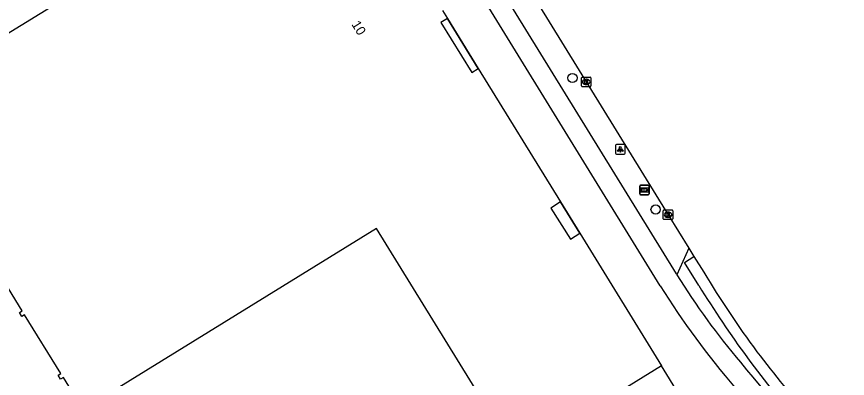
# Model space of a CAD drawing. Extents: x 160664 to 161506, y 382245 to 383288.
# Drawn here: x 161387.3 to 161475, y 382834.1 to 382872.3 of the extents above; entities that cross this region are included whole.
import ezdxf

# ---------------------------------------------------------------- set-up
doc = ezdxf.new("R2010")
doc.units = 0
for name, color, linetype in [('IMGEO_Berm_open', 7, 'Continuous'), ('IMGEO_Boom', 7, 'Continuous'), ('IMGEO_Fietspad_gesloten', 7, 'Continuous'), ('IMGEO_Kolk', 7, 'Continuous'), ('IMGEO_Lichtpunt', 7, 'Continuous'), ('IMGEO_Pand', 7, 'Continuous'), ('IMGEO_Pand_nummerreeks', 7, 'Continuous'), ('IMGEO_Pand_overbouw', 7, 'Continuous'), ('IMGEO_Rijbaan_lokaal_gesloten', 7, 'Continuous'), ('IMGEO_Voetpad_open', 7, 'Continuous'), ('IMGEO_Wegwijzer', 7, 'Continuous')]:
    doc.layers.add(name, color=color, linetype=linetype)

msp = doc.modelspace()

# ---------------------------------------------------------------- linework, layer by layer
at = {"layer": 'IMGEO_Berm_open'}
for points in [[(161458.29, 382847.863), (161457.024, 382845.066)], [(161459.324, 382843.934), (161457.837, 382846.376), (161458.819, 382847.014)]]:
    msp.add_lwpolyline(points, dxfattribs=at)
msp.add_arc((161556.487, 382903.934), 114.196, 211.69587, 220.96043, dxfattribs=at)
at = {"layer": 'IMGEO_Boom'}
for centre in [(161445.981, 382865.851), (161454.771, 382851.96)]:
    msp.add_circle(centre, 0.489, dxfattribs=at)
at = {"layer": 'IMGEO_Fietspad_gesloten'}
for points in [[(161455.257, 382843.895), (161419.614, 382901.809), (161408.648, 382919.82)], [(161457.024, 382845.066), (161456.966, 382845.16), (161431.945, 382885.785)]]:
    msp.add_lwpolyline(points, dxfattribs=at)
for centre, radius, start, end in [((161521.394, 382884.717), 75.602, 211.63227, 220.28509), ((161526.304, 382887.974), 83.61, 211.81634, 220.98361), ((161552.726, 382908.236), 114.734, 219.12759, 227.37602)]:
    msp.add_arc(centre, radius, start, end, dxfattribs=at)
at = {"layer": 'IMGEO_Kolk'}
for p, q in [((161446.937, 382865.005), (161446.937, 382865.857)), ((161447.012, 382865.931), (161447.864, 382865.931)), ((161447.938, 382865.857), (161447.938, 382865.005)), ((161447.864, 382864.931), (161447.012, 382864.931)), ((161447.448, 382865.151), (161447.423, 382865.151)), ((161447.425, 382865.711), (161447.45, 382865.711)), ((161455.58, 382850.983), (161455.58, 382851.835)), ((161455.655, 382851.909), (161456.507, 382851.909)), ((161456.581, 382851.835), (161456.581, 382850.983)), ((161456.507, 382850.909), (161455.655, 382850.909)), ((161456.091, 382851.129), (161456.066, 382851.129)), ((161456.068, 382851.689), (161456.093, 382851.689))]:
    msp.add_line(p, q, dxfattribs=at)
for points in [[(161446.937, 382865.005), (161446.937, 382865.857)], [(161447.012, 382865.931), (161447.864, 382865.931)], [(161447.938, 382865.857), (161447.938, 382865.005)], [(161447.864, 382864.931), (161447.012, 382864.931)], [(161447.258, 382865.631), (161447.381, 382865.631), (161447.381, 382865.48), (161447.511, 382865.631), (161447.675, 382865.631), (161447.529, 382865.48), (161447.682, 382865.231), (161447.53, 382865.231), (161447.445, 382865.395), (161447.381, 382865.328), (161447.381, 382865.231), (161447.258, 382865.231), (161447.258, 382865.631)], [(161455.58, 382850.983), (161455.58, 382851.835)], [(161455.655, 382851.909), (161456.507, 382851.909)], [(161456.581, 382851.835), (161456.581, 382850.983)], [(161456.507, 382850.909), (161455.655, 382850.909)], [(161455.901, 382851.609), (161456.024, 382851.609), (161456.024, 382851.458), (161456.154, 382851.609), (161456.318, 382851.609), (161456.172, 382851.458), (161456.325, 382851.209), (161456.173, 382851.209), (161456.088, 382851.373), (161456.024, 382851.306), (161456.024, 382851.209), (161455.901, 382851.209), (161455.901, 382851.609)]]:
    msp.add_lwpolyline(points, dxfattribs=at)
for centre, start, end in [((161447.014, 382865.855), 91.55205, 178.44795), ((161447.014, 382865.855), 91.55205, 178.44795), ((161447.862, 382865.855), 1.55205, 88.44795), ((161447.862, 382865.855), 1.55205, 88.44795), ((161447.014, 382865.007), 181.55205, 268.44795), ((161447.014, 382865.007), 181.55205, 268.44795), ((161447.862, 382865.007), 271.55205, 358.44795), ((161447.862, 382865.007), 271.55205, 358.44795), ((161455.657, 382851.833), 91.55205, 178.44795), ((161455.657, 382851.833), 91.55205, 178.44795), ((161456.505, 382851.833), 1.55205, 88.44795), ((161456.505, 382851.833), 1.55205, 88.44795), ((161455.657, 382850.985), 181.55205, 268.44795), ((161455.657, 382850.985), 181.55205, 268.44795), ((161456.505, 382850.985), 271.55205, 358.44795), ((161456.505, 382850.985), 271.55205, 358.44795)]:
    msp.add_arc(centre, 0.0765, start, end, dxfattribs=at)
for centre, major_axis, ratio, start_param, end_param in [((161447.424, 382865.431), (-0.387, 0.002), 0.722429, 4.712389, 7.853982), ((161447.449, 382865.431), (-0.39, 0.002), 0.717154, 1.570796, 4.712389), ((161456.067, 382851.409), (-0.387, 0.002), 0.722429, 4.712389, 7.853982), ((161456.092, 382851.409), (-0.39, 0.002), 0.717154, 1.570796, 4.712389)]:
    msp.add_ellipse(centre, major_axis=major_axis, ratio=ratio, start_param=start_param, end_param=end_param, dxfattribs=at)
at = {"layer": 'IMGEO_Lichtpunt'}
for p, q in [((161450.543, 382858.721), (161450.543, 382857.914)), ((161450.543, 382858.721), (161450.543, 382857.914)), ((161451.445, 382858.816), (161450.637, 382858.816)), ((161451.445, 382858.816), (161450.637, 382858.816)), ((161451.539, 382857.914), (161451.539, 382858.721)), ((161451.539, 382857.914), (161451.539, 382858.721)), ((161450.637, 382857.82), (161451.445, 382857.82)), ((161450.637, 382857.82), (161451.445, 382857.82))]:
    msp.add_line(p, q, dxfattribs=at)
for points in [[(161450.917, 382858.385), (161450.956, 382858.357), (161450.768, 382858.095), (161450.73, 382858.122), (161450.917, 382858.385)], [(161451.019, 382858.337), (161451.066, 382858.337), (161451.066, 382858.015), (161451.019, 382858.015), (161451.019, 382858.337)], [(161451.129, 382858.357), (161451.167, 382858.384), (161451.354, 382858.122), (161451.315, 382858.094), (161451.129, 382858.357)]]:
    msp.add_lwpolyline(points, dxfattribs=at)
msp.add_circle((161451.042, 382858.519), 0.0994, dxfattribs=at)
for centre, start, end in [((161450.637, 382858.721), 90, 180), ((161450.637, 382858.721), 90, 180), ((161451.445, 382858.721), 0, 90), ((161451.445, 382858.721), 0, 90), ((161450.637, 382857.914), 180, 270), ((161450.637, 382857.914), 180, 270), ((161451.445, 382857.914), 270, 0), ((161451.445, 382857.914), 270, 360)]:
    msp.add_arc(centre, 0.0946, start, end, dxfattribs=at)
at = {"layer": 'IMGEO_Pand'}
for points in [[(161455.402, 382835.446), (161440.09, 382825.99), (161425.287, 382849.971), (161394.286, 382830.825), (161392.2, 382834.205), (161391.899, 382834.034), (161391.641, 382834.457), (161391.935, 382834.642), (161388.103, 382840.834), (161387.809, 382840.672), (161387.548, 382841.09), (161387.832, 382841.264), (161380.859, 382852.586), (161380.561, 382852.426), (161380.303, 382852.842), (161380.588, 382853.028), (161378.773, 382855.975), (161378.129, 382865.538), (161405.343, 382882.279), (161384.524, 382916.081), (161384.366, 382916.337), (161385.135, 382916.803)], [(161432.26, 382872.962), (161432.769, 382872.129)], [(161432.769, 382872.129), (161432.073, 382871.696), (161435.34, 382866.415), (161436.036, 382866.849)], [(161436.036, 382866.849), (161444.724, 382852.779)], [(161444.724, 382852.779), (161443.715, 382852.105), (161445.763, 382848.826), (161446.77, 382849.457)], [(161446.77, 382849.457), (161455.402, 382835.446)]]:
    msp.add_lwpolyline(points, dxfattribs=at)
at = {"layer": 'IMGEO_Pand_overbouw'}
for points in [[(161432.769, 382872.129), (161432.073, 382871.696), (161435.34, 382866.415), (161436.036, 382866.849)], [(161444.724, 382852.779), (161443.715, 382852.105), (161445.763, 382848.826), (161446.77, 382849.457)]]:
    msp.add_lwpolyline(points, close=True, dxfattribs=at)
at = {"layer": 'IMGEO_Rijbaan_lokaal_gesloten'}
for points in [[(161434.117, 382887.06), (161456.09, 382851.393), (161458.29, 382847.863)], [(161458.29, 382847.863), (161458.819, 382847.014)], [(161458.819, 382847.014), (161459.862, 382845.34)]]:
    msp.add_lwpolyline(points, dxfattribs=at)
for centre, radius, start, end in [((161544.559, 382895.856), 98.618, 210.81302, 216.68355), ((161592.409, 382933.282), 159.355, 217.19712, 220.46157)]:
    msp.add_arc(centre, radius, start, end, dxfattribs=at)
at = {"layer": 'IMGEO_Voetpad_open'}
for points in [[(161432.769, 382872.129), (161436.036, 382866.849)], [(161444.724, 382852.779), (161446.77, 382849.457)], [(161461.698, 382830.581), (161461.397, 382831.066), (161459, 382829.604), (161455.402, 382835.446)]]:
    msp.add_lwpolyline(points, dxfattribs=at)
at = {"layer": 'IMGEO_Wegwijzer'}
for p, q in [((161453.09, 382853.625), (161453.09, 382854.425)), ((161453.09, 382854.425), (161453.09, 382853.625)), ((161453.19, 382854.525), (161453.98, 382854.525)), ((161453.98, 382854.525), (161453.19, 382854.525)), ((161454.08, 382854.425), (161454.08, 382853.625)), ((161454.08, 382853.625), (161454.08, 382854.425)), ((161453.98, 382853.525), (161453.19, 382853.525)), ((161453.19, 382853.525), (161453.98, 382853.525))]:
    msp.add_line(p, q, dxfattribs=at)
for points in [[(161453.191, 382854.257), (161453.979, 382854.257), (161453.979, 382853.793), (161453.191, 382853.793), (161453.191, 382854.257)], [(161453.256, 382854.109), (161453.256, 382854.025), (161453.256, 382853.941), (161453.667, 382853.941), (161453.667, 382853.858), (161453.914, 382854.025), (161453.667, 382854.192), (161453.667, 382854.109), (161453.256, 382854.109)]]:
    msp.add_lwpolyline(points, dxfattribs=at)
for centre, start, end in [((161453.19, 382854.425), 90, 180), ((161453.19, 382854.425), 90, 180), ((161453.98, 382854.425), 0, 90), ((161453.98, 382854.425), 360, 90), ((161453.19, 382853.625), 180, 270), ((161453.19, 382853.625), 180, 270), ((161453.98, 382853.625), 270, 0), ((161453.98, 382853.625), 270, 0)]:
    msp.add_arc(centre, 0.1, start, end, dxfattribs=at)

# ---------------------------------------------------------------- texts
at = {"layer": 'IMGEO_Pand_nummerreeks'}
msp.add_text('10', height=1, rotation=301.78176, dxfattribs=at).set_placement((161422.6, 382871.519))

doc.saveas('drawing.dxf')
